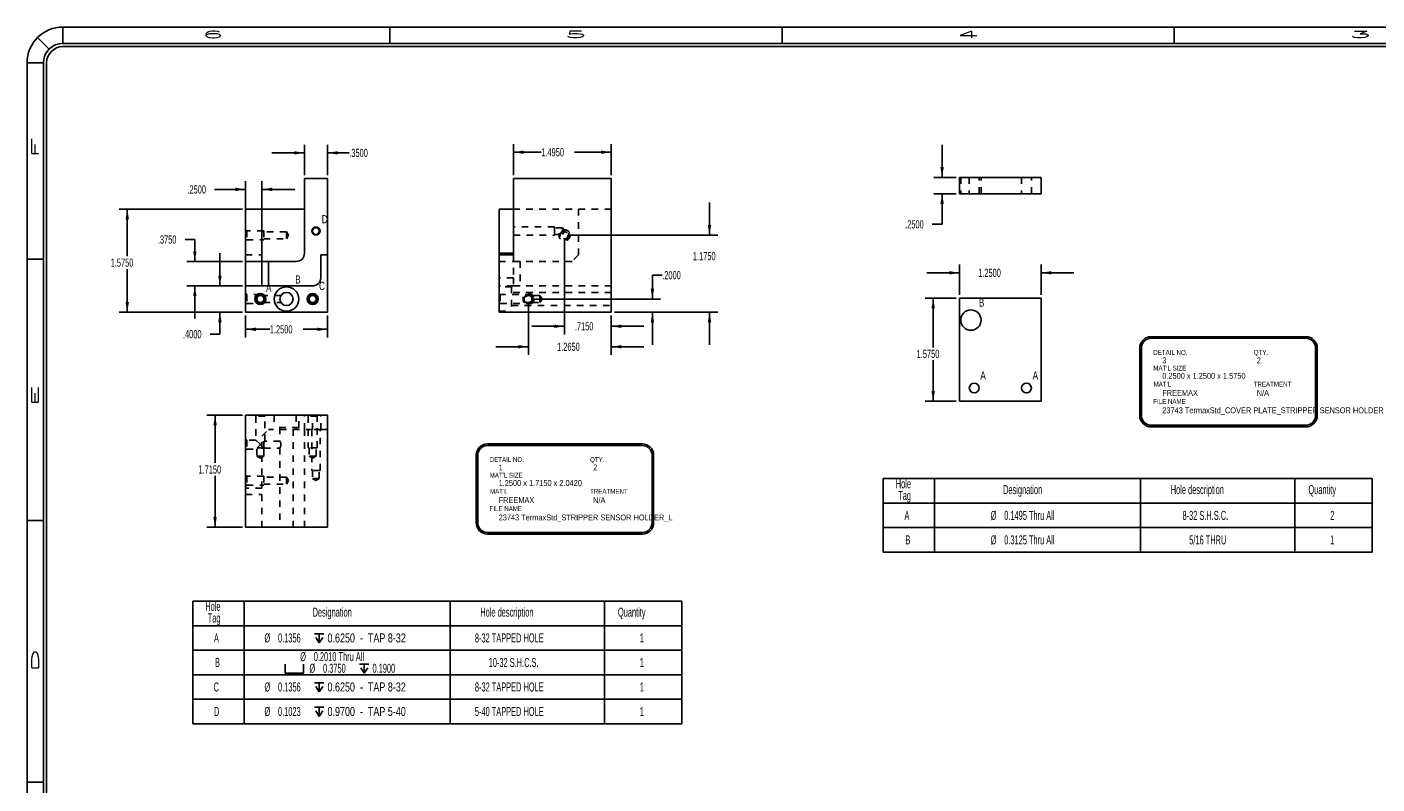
# Model space of a CAD drawing. Header units: inches. Extents: x 1802 to 2468, y -208 to -72.
# Tile 292 of 595: x 2105 to 2126, y -146 to -135. Entities that reach past the tile are written whole.
import ezdxf

# ---------------------------------------------------------------- set-up
doc = ezdxf.new("R2010")
doc.units = ezdxf.units.IN
doc.header["$LTSCALE"] = 0.5
doc.header["$MEASUREMENT"] = 0
doc.linetypes.add('HIDDEN', pattern=[0.225, 0.15, -0.075])
for name, color, linetype in [('SID-M-D', 42, 'Continuous'), ('SID-M-H', 4, 'HIDDEN'), ('SID-M-M', 233, 'Continuous'), ('SID-M-S', 105, 'Continuous')]:
    doc.layers.add(name, color=color, linetype=linetype)
doc.styles.add('R', font='ROMAND.SHX')
doc.styles.add('SLDTEXTSTYLE0', font='TXT', dxfattribs={"width": 0.595745})
doc.styles.add('SLDTEXTSTYLE1', font='TXT', dxfattribs={"width": 0.744681})

# ---------------------------------------------------------------- blocks, each defined once
blk = doc.blocks.new('SW_SYMBOL_HOLE_DEPTH')
at = {"layer": 'SID-M-D', "color": 0}
for p, q in [((0, 34.4), (31.5, 34.4)), ((3.9, 21.9), (15.7, 3)), ((15.7, 34.4), (15.7, 3)), ((27.6, 21.9), (15.7, 3))]:
    blk.add_line(p, q, dxfattribs=at)
blk = doc.blocks.new('SW_SYMBOL_HOLE_SPOT')
at = {"layer": 'SID-M-D', "color": 0}
for p, q in [((0, 34.4), (0, 3)), ((0, 3), (63, 3)), ((63, 3), (63, 34.4))]:
    blk.add_line(p, q, dxfattribs=at)
blk = doc.blocks.new('*U9')
at = {"layer": 'SID-M-S'}
for p, q in [((0, 22.55), (-34, 22.55)), ((-34, 22.3), (-34, 22.55)), ((-29, 22.55), (-29, 22.3)), ((-23, 22.55), (-23, 22.3)), ((-17, 22.55), (-17, 22.3)), ((-34.212, 22.212), (-34.389, 22.389)), ((0, 22.3), (-34, 22.3)), ((0, 22.25), (-34, 22.25)), ((-34.3, 22), (-34.55, 22)), ((-34.55, 22), (-34.55, 0)), ((-34.3, 22), (-34.3, 0)), ((-34.25, 22), (-34.25, 0)), ((-34.55, 19), (-34.3, 19)), ((-34.55, 15), (-34.3, 15)), ((-34.55, 11), (-34.3, 11))]:
    blk.add_line(p, q, dxfattribs=at)
for radius in [0.55, 0.3, 0.25]:
    blk.add_arc((-34, 22), radius, 90, 180, dxfattribs=at)
at = {"layer": 'SID-M-D', "style": 'R', "width": 4}
for s, p in [('6', (-31.882, 22.386)), ('5', (-26.327, 22.386)), ('4', (-20.327, 22.386)), ('3', (-14.327, 22.386))]:
    blk.add_text(s, height=0.1, dxfattribs=at).set_placement(p)
for s, p in [('F', (-34.374, 20.547)), ('E', (-34.374, 16.743)), ('D', (-34.374, 12.681))]:
    blk.add_text(s, height=0.1, rotation=90, dxfattribs=at).set_placement(p)

msp = doc.modelspace()

# ---------------------------------------------------------------- linework, layer by layer
at = {"layer": 'SID-M-D'}
for p, q in [((2109.64234, -136.47219), (2109.14234, -136.47219)), ((2109.64234, -136.81589), (2109.64234, -136.34719)), ((2109.99234, -136.81589), (2109.99234, -136.34719)), ((2109.99234, -136.47219), (2110.32747, -136.47219)), ((2112.83972, -136.81589), (2112.83972, -136.33712)), ((2112.83972, -136.46212), (2113.26483, -136.46212)), ((2114.33472, -136.46212), (2113.77281, -136.46212)), ((2114.33472, -136.81589), (2114.33472, -136.33712)), ((2119.39655, -136.84687), (2119.39655, -136.34687)), ((2108.74234, -138.57289), (2108.74234, -136.90617)), ((2108.99234, -137.98289), (2108.99234, -136.90617)), ((2119.61174, -136.84687), (2119.27155, -136.84687)), ((2108.74234, -137.03117), (2108.26673, -137.03117)), ((2108.99234, -137.03117), (2109.49234, -137.03117)), ((2119.61174, -137.09687), (2119.27155, -137.09687)), ((2119.39655, -137.5651), (2119.39655, -137.09687)), ((2115.83798, -137.73289), (2115.83798, -137.23289)), ((2108.69234, -137.33289), (2106.80631, -137.33289)), ((2106.93131, -137.33289), (2106.93131, -138.05213)), ((2113.66972, -137.73289), (2115.96298, -137.73289)), ((2119.24655, -137.5651), (2119.39655, -137.5651)), ((2107.81513, -137.79807), (2107.96513, -137.79807)), ((2107.96513, -137.79807), (2107.96513, -138.13289)), ((2113.61972, -137.78289), (2113.61972, -139.24927)), ((2108.69234, -138.13289), (2107.84013, -138.13289)), ((2108.34864, -138.50789), (2108.34864, -138.00789)), ((2106.93131, -138.90789), (2106.93131, -138.25057)), ((2115.11464, -138.34284), (2114.96464, -138.34284)), ((2114.96464, -138.34284), (2114.96464, -138.70789)), ((2119.66174, -138.30727), (2119.16174, -138.30727)), ((2119.66174, -138.64492), (2119.66174, -138.18227)), ((2120.91174, -138.64492), (2120.91174, -138.18227)), ((2120.91174, -138.30727), (2121.41174, -138.30727)), ((2108.69234, -138.50789), (2107.84013, -138.50789)), ((2107.96513, -138.50789), (2107.96513, -139.00789)), ((2108.69234, -138.50789), (2108.22364, -138.50789)), ((2113.06972, -138.75789), (2113.06972, -139.56294)), ((2113.11972, -138.70789), (2115.08964, -138.70789)), ((2119.61174, -138.69492), (2119.13518, -138.69492)), ((2119.26018, -138.69492), (2119.26018, -139.44727)), ((2108.69234, -138.90789), (2106.80631, -138.90789)), ((2108.69234, -138.90789), (2108.22364, -138.90789)), ((2108.34864, -139.24531), (2108.34864, -138.90789)), ((2108.74234, -138.95789), (2108.74234, -139.29567)), ((2109.99234, -138.95789), (2109.99234, -139.29567)), ((2114.33472, -138.95789), (2114.33472, -139.56294)), ((2114.33472, -138.95789), (2114.33472, -139.24927)), ((2114.38472, -138.90789), (2115.08964, -138.90789)), ((2114.38472, -138.90789), (2115.96298, -138.90789)), ((2114.96464, -138.90789), (2114.96464, -139.40789)), ((2115.83798, -138.90789), (2115.83798, -139.40789)), ((2108.74234, -139.17067), (2109.11172, -139.17067)), ((2109.99234, -139.17067), (2109.61971, -139.17067)), ((2113.61972, -139.12427), (2113.11972, -139.12427)), ((2114.33472, -139.12427), (2114.83472, -139.12427)), ((2108.19864, -139.24531), (2108.34864, -139.24531)), ((2113.06972, -139.43794), (2112.56972, -139.43794)), ((2114.33472, -139.43794), (2114.83472, -139.43794)), ((2119.26018, -140.26992), (2119.26018, -139.64571)), ((2119.61174, -140.26992), (2119.13518, -140.26992)), ((2108.69234, -140.48466), (2108.14949, -140.48466)), ((2108.27449, -140.48466), (2108.27449, -141.21585)), ((2108.27449, -142.19966), (2108.27449, -141.41428)), ((2108.69234, -142.19966), (2108.14949, -142.19966))]:
    msp.add_line(p, q, dxfattribs=at)
at = {"layer": 'SID-M-D', "color": 0}
for p, q in [((2118.49478, -141.45542), (2118.49478, -141.83042)), ((2118.49478, -141.45542), (2119.28218, -141.45542)), ((2119.28218, -141.45542), (2119.28218, -141.83042)), ((2119.28218, -141.45542), (2122.43179, -141.45542)), ((2122.43179, -141.45542), (2122.43179, -141.83042)), ((2122.43179, -141.45542), (2124.79399, -141.45542)), ((2124.79399, -141.45542), (2124.79399, -141.83042)), ((2124.79399, -141.45542), (2125.97509, -141.45542)), ((2125.97509, -141.45542), (2125.97509, -141.83042)), ((2118.49478, -141.83042), (2119.28218, -141.83042)), ((2118.49478, -141.83042), (2118.49478, -142.20542)), ((2119.28218, -141.83042), (2122.43179, -141.83042)), ((2119.28218, -141.83042), (2119.28218, -142.20542)), ((2122.43179, -141.83042), (2124.79399, -141.83042)), ((2122.43179, -141.83042), (2122.43179, -142.20542)), ((2124.79399, -141.83042), (2125.97509, -141.83042)), ((2124.79399, -141.83042), (2124.79399, -142.20542)), ((2125.97509, -141.83042), (2125.97509, -142.20542)), ((2118.49478, -142.20542), (2118.49478, -142.58042)), ((2118.49478, -142.20542), (2119.28218, -142.20542)), ((2119.28218, -142.20542), (2119.28218, -142.58042)), ((2119.28218, -142.20542), (2122.43179, -142.20542)), ((2122.43179, -142.20542), (2122.43179, -142.58042)), ((2122.43179, -142.20542), (2124.79399, -142.20542)), ((2124.79399, -142.20542), (2124.79399, -142.58042)), ((2124.79399, -142.20542), (2125.97509, -142.20542)), ((2125.97509, -142.20542), (2125.97509, -142.58042)), ((2118.49478, -142.58042), (2119.28218, -142.58042)), ((2119.28218, -142.58042), (2122.43179, -142.58042)), ((2122.43179, -142.58042), (2124.79399, -142.58042)), ((2124.79399, -142.58042), (2125.97509, -142.58042)), ((2107.93253, -143.33045), (2107.93253, -143.70545)), ((2107.93253, -143.33045), (2108.71994, -143.33045)), ((2108.71994, -143.33045), (2108.71994, -143.70545)), ((2108.71994, -143.33045), (2111.86954, -143.33045)), ((2111.86954, -143.33045), (2111.86954, -143.70545)), ((2111.86954, -143.33045), (2114.23175, -143.33045)), ((2114.23175, -143.33045), (2114.23175, -143.70545)), ((2114.23175, -143.33045), (2115.41285, -143.33045)), ((2115.41285, -143.33045), (2115.41285, -143.70545)), ((2107.93253, -143.70545), (2108.71994, -143.70545)), ((2107.93253, -143.70545), (2107.93253, -144.08045)), ((2108.71994, -143.70545), (2111.86954, -143.70545)), ((2108.71994, -143.70545), (2108.71994, -144.08045)), ((2111.86954, -143.70545), (2114.23175, -143.70545)), ((2111.86954, -143.70545), (2111.86954, -144.08045)), ((2114.23175, -143.70545), (2115.41285, -143.70545)), ((2114.23175, -143.70545), (2114.23175, -144.08045)), ((2115.41285, -143.70545), (2115.41285, -144.08045)), ((2107.93253, -144.08045), (2107.93253, -144.45545)), ((2107.93253, -144.08045), (2108.71994, -144.08045)), ((2108.71994, -144.08045), (2108.71994, -144.45545)), ((2108.71994, -144.08045), (2111.86954, -144.08045)), ((2111.86954, -144.08045), (2111.86954, -144.45545)), ((2111.86954, -144.08045), (2114.23175, -144.08045)), ((2114.23175, -144.08045), (2114.23175, -144.45545)), ((2114.23175, -144.08045), (2115.41285, -144.08045)), ((2115.41285, -144.08045), (2115.41285, -144.45545)), ((2107.93253, -144.45545), (2107.93253, -144.83045)), ((2107.93253, -144.45545), (2108.71994, -144.45545)), ((2108.71994, -144.45545), (2108.71994, -144.83045)), ((2108.71994, -144.45545), (2111.86954, -144.45545)), ((2111.86954, -144.45545), (2111.86954, -144.83045)), ((2111.86954, -144.45545), (2114.23175, -144.45545)), ((2114.23175, -144.45545), (2114.23175, -144.83045)), ((2114.23175, -144.45545), (2115.41285, -144.45545)), ((2115.41285, -144.45545), (2115.41285, -144.83045)), ((2107.93253, -144.83045), (2107.93253, -145.20545)), ((2107.93253, -144.83045), (2108.71994, -144.83045)), ((2108.71994, -144.83045), (2108.71994, -145.20545)), ((2108.71994, -144.83045), (2111.86954, -144.83045)), ((2111.86954, -144.83045), (2111.86954, -145.20545)), ((2111.86954, -144.83045), (2114.23175, -144.83045)), ((2114.23175, -144.83045), (2114.23175, -145.20545)), ((2114.23175, -144.83045), (2115.41285, -144.83045)), ((2115.41285, -144.83045), (2115.41285, -145.20545)), ((2107.93253, -145.20545), (2108.71994, -145.20545)), ((2108.71994, -145.20545), (2111.86954, -145.20545)), ((2111.86954, -145.20545), (2114.23175, -145.20545)), ((2114.23175, -145.20545), (2115.41285, -145.20545))]:
    msp.add_line(p, q, dxfattribs=at)
at = {"layer": 'SID-M-D'}
for points in [[(2109.64234, -136.47219), (2109.48634, -136.44619), (2109.48634, -136.49819)], [(2109.99234, -136.47219), (2110.14834, -136.49819), (2110.14834, -136.44619)], [(2112.83972, -136.46212), (2112.99572, -136.48812), (2112.99572, -136.43612)], [(2114.33472, -136.46212), (2114.17872, -136.43612), (2114.17872, -136.48812)], [(2119.39655, -136.84687), (2119.42255, -136.69087), (2119.37055, -136.69087)], [(2108.74234, -137.03117), (2108.58634, -137.00517), (2108.58634, -137.05717)], [(2108.99234, -137.03117), (2109.14834, -137.05717), (2109.14834, -137.00517)], [(2119.39655, -137.09687), (2119.37055, -137.25287), (2119.42255, -137.25287)], [(2106.93131, -137.33289), (2106.90531, -137.48889), (2106.95731, -137.48889)], [(2115.83798, -137.73289), (2115.86398, -137.57689), (2115.81198, -137.57689)], [(2107.96513, -138.13289), (2107.99113, -137.97689), (2107.93913, -137.97689)], [(2108.34864, -138.50789), (2108.37464, -138.35189), (2108.32264, -138.35189)], [(2119.66174, -138.30727), (2119.50574, -138.28127), (2119.50574, -138.33327)], [(2120.91174, -138.30727), (2121.06774, -138.33327), (2121.06774, -138.28127)], [(2107.96513, -138.50789), (2107.93913, -138.66389), (2107.99113, -138.66389)], [(2114.96464, -138.70789), (2114.99064, -138.55189), (2114.93864, -138.55189)], [(2106.93131, -138.90789), (2106.95731, -138.75189), (2106.90531, -138.75189)], [(2119.26018, -138.69492), (2119.23418, -138.85092), (2119.28618, -138.85092)], [(2108.34864, -138.90789), (2108.32264, -139.06389), (2108.37464, -139.06389)], [(2114.96464, -138.90789), (2114.93864, -139.06389), (2114.99064, -139.06389)], [(2115.83798, -138.90789), (2115.81198, -139.06389), (2115.86398, -139.06389)], [(2108.74234, -139.17067), (2108.89834, -139.19667), (2108.89834, -139.14467)], [(2109.99234, -139.17067), (2109.83634, -139.14467), (2109.83634, -139.19667)], [(2113.61972, -139.12427), (2113.46372, -139.09827), (2113.46372, -139.15027)], [(2114.33472, -139.12427), (2114.49072, -139.15027), (2114.49072, -139.09827)], [(2113.06972, -139.43794), (2112.91372, -139.41194), (2112.91372, -139.46394)], [(2114.33472, -139.43794), (2114.49072, -139.46394), (2114.49072, -139.41194)], [(2119.26018, -140.26992), (2119.28618, -140.11392), (2119.23418, -140.11392)], [(2108.27449, -140.48466), (2108.24849, -140.64066), (2108.30049, -140.64066)], [(2108.27449, -142.19966), (2108.30049, -142.04366), (2108.24849, -142.04366)]]:
    msp.add_solid(points, dxfattribs=at)
at = {"layer": 'SID-M-H'}
for p, q in [((2119.68049, -136.84687), (2119.68049, -137.09687)), ((2119.81199, -136.84687), (2119.81199, -137.09687)), ((2119.96149, -137.09687), (2119.96149, -136.84687)), ((2119.99299, -137.09687), (2119.99299, -136.84687)), ((2120.61199, -136.84687), (2120.61199, -137.09687)), ((2120.76149, -137.09687), (2120.76149, -136.84687)), ((2108.99234, -138.03289), (2108.99234, -137.33289)), ((2114.33472, -137.33289), (2112.83972, -137.33289)), ((2113.83472, -138.03289), (2113.83472, -137.33289)), ((2108.75834, -137.66389), (2108.74234, -137.64789)), ((2108.75834, -137.66389), (2108.75834, -137.80189)), ((2109.01834, -137.66389), (2108.75834, -137.66389)), ((2109.01834, -137.66389), (2109.01834, -137.80189)), ((2109.36734, -137.67964), (2109.01834, -137.67964)), ((2109.36734, -137.67964), (2109.36734, -137.78614)), ((2109.39933, -137.73289), (2109.36734, -137.67964)), ((2109.36734, -137.78614), (2109.39933, -137.73289)), ((2113.46472, -137.60579), (2112.83972, -137.60579)), ((2112.83972, -137.73079), (2113.46472, -137.73079)), ((2113.46472, -137.60579), (2113.46472, -137.73079)), ((2113.58972, -137.61754), (2113.46472, -137.61754)), ((2113.46472, -137.71904), (2113.58972, -137.71904)), ((2113.58972, -137.61754), (2113.58972, -137.71904)), ((2113.62021, -137.66829), (2113.58972, -137.61754)), ((2113.58972, -137.71904), (2113.62021, -137.66829)), ((2108.74234, -137.81789), (2108.75834, -137.80189)), ((2108.75834, -137.80189), (2109.01834, -137.80189)), ((2109.01834, -137.78614), (2109.36734, -137.78614)), ((2108.74234, -138.03289), (2108.99234, -138.03289)), ((2108.99234, -138.03289), (2108.99234, -138.13289)), ((2112.61972, -138.13289), (2112.83972, -138.13289)), ((2112.83972, -138.03289), (2112.83972, -138.38289)), ((2112.83972, -138.13289), (2112.93972, -138.13289)), ((2112.93972, -138.13289), (2112.93972, -138.50789)), ((2113.73472, -138.13289), (2112.93972, -138.13289)), ((2113.83472, -138.03289), (2113.73472, -138.13289)), ((2112.83972, -138.38289), (2112.61972, -138.38289)), ((2112.83972, -138.50789), (2112.61972, -138.50789)), ((2112.80972, -138.52039), (2112.61972, -138.52039)), ((2112.80972, -138.52039), (2112.80972, -138.89539)), ((2112.83972, -138.38289), (2112.83972, -138.50789)), ((2112.93972, -138.50789), (2112.83972, -138.50789)), ((2114.33472, -138.50789), (2112.93972, -138.50789)), ((2108.75834, -138.63889), (2108.74234, -138.62289)), ((2108.74234, -138.79289), (2108.75834, -138.77689)), ((2108.75834, -138.63889), (2108.75834, -138.77689)), ((2108.96734, -138.63889), (2108.75834, -138.63889)), ((2108.75834, -138.77689), (2108.96734, -138.77689)), ((2109.01834, -138.63889), (2108.96734, -138.63889)), ((2108.96734, -138.77689), (2109.01834, -138.77689)), ((2109.01834, -138.63889), (2109.01834, -138.66141)), ((2109.28184, -138.65464), (2109.01834, -138.65464)), ((2109.01834, -138.75437), (2109.01834, -138.77689)), ((2109.01834, -138.76114), (2109.28169, -138.76114)), ((2112.63572, -138.63889), (2112.61972, -138.62289)), ((2112.61972, -138.79289), (2112.63572, -138.77689)), ((2112.63572, -138.63889), (2112.63572, -138.77689)), ((2113.11972, -138.63889), (2112.63572, -138.63889)), ((2112.63572, -138.77689), (2113.11972, -138.77689)), ((2114.33472, -138.60739), (2112.80972, -138.60739)), ((2113.04373, -138.66141), (2113.01872, -138.66141)), ((2113.01872, -138.75437), (2113.04373, -138.75437)), ((2113.11972, -138.66141), (2113.09571, -138.66141)), ((2113.09571, -138.75437), (2113.11972, -138.75437)), ((2113.11972, -138.63889), (2113.11972, -138.77689)), ((2113.24472, -138.65464), (2113.11972, -138.65464)), ((2113.11972, -138.66034), (2113.12414, -138.6661)), ((2113.11972, -138.76114), (2113.24472, -138.76114)), ((2113.137, -138.69257), (2113.12072, -138.69257)), ((2113.12072, -138.72321), (2113.137, -138.72321)), ((2113.13872, -138.70789), (2113.13869, -138.70571)), ((2113.13869, -138.70984), (2113.13872, -138.70789)), ((2113.24472, -138.65464), (2113.24472, -138.76114)), ((2113.27672, -138.70789), (2113.24472, -138.65464)), ((2113.24472, -138.76114), (2113.27672, -138.70789)), ((2112.61972, -138.89539), (2112.80972, -138.89539)), ((2112.80972, -138.80839), (2114.33472, -138.80839)), ((2108.88234, -140.48466), (2108.89834, -140.50066)), ((2109.03634, -140.50066), (2108.89834, -140.50066)), ((2108.89834, -140.50066), (2108.89834, -140.86566)), ((2109.03634, -140.50066), (2109.05234, -140.48466)), ((2109.03634, -140.88191), (2109.03634, -140.50066)), ((2109.17984, -140.48466), (2109.17984, -140.67466)), ((2109.51734, -140.48466), (2109.51734, -140.70466)), ((2109.55484, -140.67466), (2109.55484, -140.48466)), ((2109.64234, -140.70466), (2109.64234, -140.48466)), ((2109.68234, -140.48466), (2109.69834, -140.50066)), ((2109.83634, -140.50066), (2109.69834, -140.50066)), ((2109.69834, -140.50066), (2109.69834, -140.98466)), ((2109.76734, -140.70466), (2109.76734, -140.48466)), ((2109.83634, -140.50066), (2109.85234, -140.48466)), ((2109.83634, -140.98466), (2109.83634, -140.50066)), ((2109.89234, -140.70466), (2109.89234, -140.48466)), ((2108.99234, -140.80466), (2109.09234, -140.70466)), ((2108.99234, -142.19966), (2108.99234, -140.80466)), ((2109.76734, -140.70466), (2109.09234, -140.70466)), ((2109.55484, -140.67466), (2109.17984, -140.67466)), ((2109.26684, -140.67466), (2109.26684, -140.8816)), ((2109.46784, -142.19966), (2109.46784, -140.67466)), ((2109.64234, -142.19966), (2109.64234, -140.70466)), ((2109.75484, -140.70466), (2109.75484, -141.32966)), ((2109.89234, -140.70466), (2109.76734, -140.70466)), ((2109.87984, -141.32966), (2109.87984, -140.70466)), ((2109.99234, -140.70466), (2109.89234, -140.70466)), ((2108.75834, -140.86566), (2108.74234, -140.84966)), ((2108.74234, -141.01966), (2108.75834, -141.00366)), ((2108.75834, -140.86566), (2108.75834, -141.00366)), ((2108.89834, -140.86566), (2108.75834, -140.86566)), ((2108.75834, -141.00366), (2108.91453, -141.00366)), ((2108.89834, -140.86566), (2108.96734, -140.93466)), ((2108.91409, -141.00332), (2108.91409, -141.10966)), ((2108.96734, -140.93466), (2108.91734, -140.98466)), ((2109.01734, -140.98466), (2108.91734, -140.98466)), ((2108.96734, -140.93466), (2109.01834, -140.88366)), ((2109.01734, -140.98466), (2108.96734, -140.93466)), ((2109.01834, -140.88366), (2109.01834, -141.00194)), ((2109.03386, -140.98466), (2109.01834, -140.98466)), ((2109.02059, -140.98791), (2109.01834, -140.98566)), ((2109.02059, -141.10966), (2109.02059, -140.98791)), ((2109.02059, -140.98791), (2109.26684, -140.98791)), ((2109.26694, -140.88141), (2109.03596, -140.88141)), ((2109.26684, -140.98791), (2109.26684, -142.19966)), ((2109.83634, -140.98466), (2109.69834, -140.98466)), ((2109.71409, -140.98466), (2109.71409, -141.10966)), ((2109.82059, -141.10966), (2109.82059, -140.98466)), ((2109.02059, -141.10966), (2108.91409, -141.10966)), ((2108.91409, -141.10966), (2108.96734, -141.14166)), ((2108.96734, -141.14166), (2109.02059, -141.10966)), ((2109.82059, -141.10966), (2109.71409, -141.10966)), ((2109.71409, -141.10966), (2109.76734, -141.14166)), ((2109.76734, -141.14166), (2109.82059, -141.10966)), ((2108.75834, -141.41566), (2108.74234, -141.39966)), ((2108.75834, -141.41566), (2108.75834, -141.55366)), ((2109.01834, -141.41566), (2108.75834, -141.41566)), ((2109.01834, -141.41566), (2109.01834, -141.55366)), ((2109.36734, -141.43141), (2109.01834, -141.43141)), ((2109.36734, -141.43141), (2109.36734, -141.53791)), ((2109.39933, -141.48466), (2109.36734, -141.43141)), ((2109.87984, -141.32966), (2109.75484, -141.32966)), ((2109.76659, -141.32966), (2109.76659, -141.45466)), ((2109.86809, -141.45466), (2109.76659, -141.45466)), ((2109.76659, -141.45466), (2109.81734, -141.48516)), ((2109.81734, -141.48516), (2109.86809, -141.45466)), ((2109.86809, -141.45466), (2109.86809, -141.32966)), ((2108.74234, -141.56966), (2108.75834, -141.55366)), ((2108.99234, -141.59966), (2108.74234, -141.59966)), ((2108.75834, -141.55366), (2109.01834, -141.55366)), ((2109.01834, -141.53791), (2109.36734, -141.53791)), ((2109.36734, -141.53791), (2109.39933, -141.48466)), ((2108.74234, -141.69966), (2108.99234, -141.69966))]:
    msp.add_line(p, q, dxfattribs=at)
for centre, radius in [((2113.61972, -137.73289), 0.085), ((2113.61972, -137.73289), 0.069), ((2113.61972, -137.73289), 0.05325), ((2113.06972, -138.70789), 0.085)]:
    msp.add_circle(centre, radius, dxfattribs=at)
for centre, radius, start, end in [((2113.06972, -138.70789), 0.069, 137.657395, 222.342605), ((2113.06972, -138.70789), 0.069, 12.824344, 137.657395), ((2113.06972, -138.70789), 0.069, 222.342605, 347.175656), ((2113.06972, -138.70789), 0.05325, 339.878818, 343.28485), ((2113.06972, -138.70789), 0.05325, 356.132094, 16.71515), ((2113.06972, -138.70789), 0.05325, 343.28485, 348.575647), ((2109.17533, -140.93467), 0.10587, 329.809549, 30.083369)]:
    msp.add_arc(centre, radius, start, end, dxfattribs=at)
for points, knots in [([(2113.12297, -138.70789), (2113.12297, -138.7043), (2113.12261, -138.70078), (2113.12122, -138.69389), (2113.12016, -138.69047), (2113.11611, -138.68083), (2113.11217, -138.67503), (2113.10254, -138.66541), (2113.09676, -138.6615), (2113.08721, -138.65748), (2113.08381, -138.65642), (2113.07692, -138.65501), (2113.07342, -138.65465), (2113.06277, -138.65462), (2113.05566, -138.65606), (2113.04279, -138.66143), (2113.037, -138.66533), (2113.02735, -138.67493), (2113.02339, -138.68075), (2113.01798, -138.6935), (2113.0165, -138.70062), (2113.01646, -138.71125), (2113.01681, -138.71486), (2113.01819, -138.72178), (2113.01922, -138.72515), (2113.02329, -138.73489), (2113.02721, -138.74068), (2113.03686, -138.75034), (2113.04265, -138.75426), (2113.05536, -138.75963), (2113.06248, -138.76112), (2113.07309, -138.76115), (2113.07669, -138.7608), (2113.08362, -138.75942), (2113.08697, -138.75839), (2113.09667, -138.75435), (2113.10245, -138.75045), (2113.10972, -138.74321), (2113.1119, -138.74058), (2113.11576, -138.73487), (2113.11744, -138.73178), (2113.12149, -138.72218), (2113.12297, -138.71507), (2113.12297, -138.70789)], [0, 0, 0, 0, 0.03125, 0.03125, 0.0625, 0.0625, 0.125, 0.125, 0.1875, 0.1875, 0.21875, 0.21875, 0.25, 0.25, 0.3125, 0.3125, 0.375, 0.375, 0.4375, 0.4375, 0.5, 0.5, 0.53125, 0.53125, 0.5625, 0.5625, 0.625, 0.625, 0.6875, 0.6875, 0.75, 0.75, 0.78125, 0.78125, 0.8125, 0.8125, 0.875, 0.875, 0.90625, 0.90625, 0.9375, 0.9375, 1, 1, 1, 1]), ([(2113.13241, -138.736), (2113.13209, -138.73694), (2113.12997, -138.74314), (2113.12491, -138.74954), (2113.12109, -138.75388), (2113.11972, -138.75544)], [0, 0, 0, 0, 0.10376235, 0.678429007, 1, 1, 1, 1]), ([(2113.13636, -138.72519), (2113.13726, -138.72103), (2113.13917, -138.71219), (2113.13879, -138.69984), (2113.13689, -138.69314), (2113.13626, -138.69094)], [0, 0, 0, 0, 0.3729976, 0.7938682, 1, 1, 1, 1]), ([(2108.94337, -140.98466), (2108.94059, -140.9861), (2108.93495, -140.98903), (2108.9279, -140.99361), (2108.92182, -140.99785), (2108.91682, -141.00156), (2108.91387, -141.00383), (2108.91441, -141.00342), (2108.91453, -141.00332)], [0, 0, 0, 0, 0.168973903, 0.342736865, 0.511742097, 0.687022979, 0.925775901, 1, 1, 1, 1]), ([(2109.01834, -141.00194), (2109.01723, -141.00111), (2109.01578, -141.00002), (2109.01228, -140.99746), (2109.01019, -140.99597), (2109.00328, -140.99128), (2108.99774, -140.98774), (2108.99131, -140.98466)], [0, 0, 0, 0, 0.25, 0.25, 0.5, 0.5, 1, 1, 1, 1]), ([(2109.01834, -140.90867), (2109.0198, -140.90599), (2109.02277, -140.90054), (2109.02705, -140.89411), (2109.03073, -140.88888), (2109.03411, -140.8843), (2109.03643, -140.88129), (2109.03606, -140.88178), (2109.03596, -140.88191)], [0, 0, 0, 0, 0.17522436, 0.35528738, 0.50391668, 0.65649727, 0.9075536, 1, 1, 1, 1]), ([(2109.03386, -140.98466), (2109.03214, -140.98237), (2109.0297, -140.97908), (2109.02416, -140.97089), (2109.02113, -140.96613), (2109.01834, -140.96065)], [0, 0, 0, 0, 0.5, 0.5, 1, 1, 1, 1])]:
    msp.add_open_spline(points, degree=3, knots=knots, dxfattribs=at)
at = {"layer": 'SID-M-M'}
for p, q in [((2122.59448, -139.28413), (2124.96046, -139.28413)), ((2122.59448, -139.30913), (2124.96046, -139.30913)), ((2122.41948, -139.45913), (2122.41948, -140.48966)), ((2122.44448, -139.45913), (2122.44448, -140.48966)), ((2125.11046, -139.45913), (2125.11046, -140.48966)), ((2125.13546, -139.45913), (2125.13546, -140.48966)), ((2122.59448, -140.63966), (2124.96046, -140.63966)), ((2122.59448, -140.66466), (2124.96046, -140.66466)), ((2112.44276, -140.92339), (2114.80875, -140.92339)), ((2112.44276, -140.94839), (2114.80875, -140.94839)), ((2112.26776, -141.09839), (2112.26776, -142.12891)), ((2112.29276, -141.09839), (2112.29276, -142.12891)), ((2114.95875, -141.09839), (2114.95875, -142.12891)), ((2114.98375, -141.09839), (2114.98375, -142.12891)), ((2112.44276, -142.27891), (2114.80875, -142.27891)), ((2112.44276, -142.30391), (2114.80875, -142.30391))]:
    msp.add_line(p, q, dxfattribs=at)
for centre, radius, start, end in [((2122.59448, -139.45913), 0.175, 90, 180), ((2122.59448, -139.45913), 0.15, 90, 180), ((2124.96046, -139.45913), 0.175, 0, 90), ((2124.96046, -139.45913), 0.15, 0, 90), ((2122.59448, -140.48966), 0.175, 180, 270), ((2122.59448, -140.48966), 0.15, 180, 270), ((2124.96046, -140.48966), 0.15, 270, 0), ((2124.96046, -140.48966), 0.175, 270, 0), ((2112.44276, -141.09839), 0.175, 90, 180), ((2112.44276, -141.09839), 0.15, 90, 180), ((2114.80875, -141.09839), 0.175, 0, 90), ((2114.80875, -141.09839), 0.15, 0, 90), ((2112.44276, -142.12891), 0.175, 180, 270), ((2112.44276, -142.12891), 0.15, 180, 270), ((2114.80875, -142.12891), 0.15, 270, 0), ((2114.80875, -142.12891), 0.175, 270, 0)]:
    msp.add_arc(centre, radius, start, end, dxfattribs=at)
at = {"layer": 'SID-M-S'}
for p, q in [((2109.64234, -137.33289), (2109.64234, -136.86589)), ((2109.64234, -136.86589), (2109.99234, -136.86589)), ((2109.99234, -136.86589), (2109.99234, -138.03289)), ((2112.83972, -136.86589), (2112.83972, -138.03289)), ((2114.33472, -136.86589), (2112.83972, -136.86589)), ((2114.33472, -136.86589), (2114.33472, -138.90789)), ((2119.66174, -136.84687), (2119.66174, -137.09687)), ((2119.66174, -136.84687), (2120.91174, -136.84687)), ((2120.91174, -136.84687), (2120.91174, -137.09687)), ((2119.66174, -137.09687), (2120.91174, -137.09687)), ((2109.64234, -137.33289), (2108.74234, -137.33289)), ((2108.74234, -137.33289), (2108.74234, -138.13289)), ((2109.64234, -138.00789), (2109.64234, -137.33289)), ((2112.61972, -138.00789), (2112.61972, -137.33289)), ((2112.83972, -137.33289), (2112.61972, -137.33289)), ((2108.74234, -138.13289), (2109.51734, -138.13289)), ((2108.99234, -138.13289), (2108.99234, -138.50789)), ((2109.09234, -138.50789), (2109.09234, -138.13289)), ((2109.89234, -138.03289), (2109.89234, -138.38289)), ((2109.99234, -138.03289), (2109.89234, -138.03289)), ((2109.99234, -138.03289), (2109.99234, -138.90789)), ((2112.61972, -138.00789), (2112.61972, -138.03289)), ((2112.83972, -138.00789), (2112.61972, -138.00789)), ((2112.83972, -138.03289), (2112.61972, -138.03289)), ((2112.61972, -138.03289), (2112.61972, -138.90789)), ((2109.76734, -138.50789), (2108.74234, -138.50789)), ((2108.74234, -138.50789), (2108.74234, -138.90789)), ((2108.94337, -138.66034), (2108.91734, -138.66034)), ((2108.91734, -138.75544), (2108.94337, -138.75544)), ((2109.01734, -138.66034), (2108.99131, -138.66034)), ((2108.99131, -138.75544), (2109.01734, -138.75544)), ((2109.01834, -138.68957), (2109.01834, -138.66141)), ((2109.01834, -138.69257), (2109.01834, -138.68957)), ((2109.03386, -138.68957), (2109.01834, -138.68957)), ((2109.01834, -138.72621), (2109.01834, -138.72321)), ((2109.01834, -138.72621), (2109.03386, -138.72621)), ((2109.01834, -138.75437), (2109.01834, -138.72621)), ((2119.66174, -138.69492), (2120.91174, -138.69492)), ((2119.66174, -140.26992), (2119.66174, -138.69492)), ((2120.91174, -138.69492), (2120.91174, -140.26992)), ((2109.99234, -138.90789), (2108.74234, -138.90789)), ((2114.33472, -138.90789), (2112.61972, -138.90789)), ((2120.91174, -140.26992), (2119.66174, -140.26992)), ((2108.74234, -140.48466), (2108.74234, -142.19966)), ((2109.99234, -140.48466), (2108.74234, -140.48466)), ((2109.99234, -142.19966), (2109.99234, -140.48466)), ((2108.74234, -142.19966), (2109.99234, -142.19966))]:
    msp.add_line(p, q, dxfattribs=at)
for centre, radius in [((2109.81734, -137.66829), 0.0625), ((2109.81734, -137.66829), 0.05075), ((2109.36734, -138.70789), 0.1875), ((2108.96734, -138.70789), 0.085), ((2108.96734, -138.70789), 0.069), ((2109.36734, -138.70789), 0.1005), ((2109.76734, -138.70789), 0.085), ((2109.76734, -138.70789), 0.069), ((2109.76734, -138.70789), 0.05325), ((2119.83674, -139.03032), 0.15625), ((2119.88674, -140.06992), 0.07475), ((2120.68674, -140.06992), 0.07475)]:
    msp.add_circle(centre, radius, dxfattribs=at)
for centre, radius, start, end in [((2109.51734, -138.00789), 0.125, 270, 0), ((2109.76734, -138.38289), 0.125, 270, 0), ((2108.96734, -138.70789), 0.05325, 63.247239, 116.752761), ((2108.96734, -138.70789), 0.05325, 243.247239, 296.752761), ((2108.96734, -138.70789), 0.05325, 343.28485, 16.71515)]:
    msp.add_arc(centre, radius, start, end, dxfattribs=at)
for points, knots in [([(2108.94337, -138.75544), (2108.93907, -138.75328), (2108.93524, -138.75064), (2108.92827, -138.74438), (2108.92514, -138.74072), (2108.91996, -138.73266), (2108.91782, -138.72812), (2108.91489, -138.7184), (2108.9141, -138.71319), (2108.91408, -138.70282), (2108.91485, -138.69761), (2108.91773, -138.68788), (2108.91986, -138.68329), (2108.92508, -138.67513), (2108.92821, -138.67147), (2108.93519, -138.66518), (2108.93907, -138.66251), (2108.94337, -138.66034)], [0, 0, 0, 0, 0.125, 0.125, 0.25, 0.25, 0.375, 0.375, 0.5, 0.5, 0.625, 0.625, 0.75, 0.75, 0.875, 0.875, 1, 1, 1, 1]), ([(2108.99131, -138.66034), (2108.99776, -138.66359), (2109.00325, -138.66792), (2109.01019, -138.67608), (2109.01223, -138.67902), (2109.01575, -138.68541), (2109.01723, -138.68889), (2109.01834, -138.69257)], [0, 0, 0, 0, 0.5, 0.5, 0.75, 0.75, 1, 1, 1, 1]), ([(2109.01834, -138.72321), (2109.01723, -138.72688), (2109.01578, -138.73029), (2109.01228, -138.73669), (2109.01019, -138.7397), (2109.00328, -138.74782), (2108.99774, -138.7522), (2108.99131, -138.75544)], [0, 0, 0, 0, 0.25, 0.25, 0.5, 0.5, 1, 1, 1, 1])]:
    msp.add_open_spline(points, degree=3, knots=knots, dxfattribs=at)

# ---------------------------------------------------------------- block references
at = {"layer": 'SID-M-D'}
msp.add_blockref('*U9', (2139.94756, -157.09685), dxfattribs=at)
at = {"layer": 'SID-M-D', "color": 0, "xscale": 0.004470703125, "yscale": 0.004470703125, "zscale": 0.004470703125}
for name, p in [('SW_SYMBOL_HOLE_DEPTH', (2109.79773, -143.98232)), ('SW_SYMBOL_HOLE_SPOT', (2109.34647, -144.4464)), ('SW_SYMBOL_HOLE_DEPTH', (2110.48614, -144.4464)), ('SW_SYMBOL_HOLE_DEPTH', (2109.79773, -144.73232)), ('SW_SYMBOL_HOLE_DEPTH', (2109.79773, -145.10732))]:
    msp.add_blockref(name, p, dxfattribs=at)

# ---------------------------------------------------------------- texts
at = {"layer": 'SID-M-D', "style": 'SLDTEXTSTYLE0', "width": 0.75}
for s, height, p in [('D', 0.125, (2109.90712, -137.54986)), ('B', 0.125, (2109.49987, -138.472)), ('A', 0.125, (2109.05396, -138.59815)), ('C', 0.125, (2109.86481, -138.56831)), ('B', 0.125, (2119.95858, -138.82379)), ('DETAIL NO.', 0.075, (2122.62736, -139.56193)), ('3', 0.09, (2122.7643, -139.69121)), ('QTY.', 0.075, (2124.1636, -139.56193)), ('2', 0.09, (2124.20933, -139.69121)), ("MAT'L SIZE", 0.075, (2122.62736, -139.80204)), ('A', 0.125, (2119.98071, -139.93997)), ('A', 0.125, (2120.78071, -139.93997)), ("MAT'L", 0.075, (2122.63199, -140.04821)), ('0.2500 x 1.2500 x 1.5750', 0.09, (2122.7643, -139.92801)), ('TREATMENT', 0.075, (2124.1636, -140.04821)), ('FREEMAX', 0.09, (2122.7643, -140.18925)), ('N/A', 0.09, (2124.20933, -140.19032)), ('FILE NAME', 0.075, (2122.62606, -140.31233)), ('23743 TermaxStd_COVER PLATE_STRIPPER SENSOR HOLDER', 0.09, (2122.7643, -140.45535)), ('DETAIL NO.', 0.075, (2112.47564, -141.20118)), ('1', 0.09, (2112.61258, -141.33046)), ('QTY.', 0.075, (2114.01188, -141.20118)), ('2', 0.09, (2114.05761, -141.33046)), ("MAT'L SIZE", 0.075, (2112.47564, -141.44129)), ("MAT'L", 0.075, (2112.48027, -141.68746)), ('1.2500 x 1.7150 x 2.0420', 0.09, (2112.61258, -141.56727)), ('TREATMENT', 0.075, (2114.01188, -141.68746)), ('FREEMAX', 0.09, (2112.61258, -141.82851)), ('N/A', 0.09, (2114.05761, -141.82958)), ('FILE NAME', 0.075, (2112.47435, -141.95159)), ('23743 TermaxStd_STRIPPER SENSOR HOLDER_L', 0.09, (2112.61258, -142.09461))]:
    msp.add_text(s, height=height, dxfattribs=at).set_placement(p)
at = {"layer": 'SID-M-D', "char_height": 0.125, "attachment_point": 1, "style": 'SLDTEXTSTYLE0'}
for s, insert in [('.3500', (2110.32747, -136.41027)), ('1.4950', (2113.26483, -136.4002)), ('.2500', (2107.8511, -136.96926)), ('.2500', (2118.83092, -137.50319)), ('.3750', (2107.39951, -137.73615)), ('1.5750', (2106.67732, -138.08944)), ('1.1750', (2115.58399, -137.98927)), ('.2000', (2115.11464, -138.28093)), ('1.2500', (2119.94749, -138.24536)), ('.4000', (2107.78301, -139.1834)), ('1.2500', (2109.11172, -139.10875)), ('.7150', (2113.77777, -139.06236)), ('1.2650', (2113.50596, -139.37603)), ('1.5750', (2119.00619, -139.48458)), ('1.7150', (2108.02049, -141.25315))]:
    msp.add_mtext(s, dxfattribs=dict(at, insert=insert))
at = {"layer": 'SID-M-D', "color": 0, "attachment_point": 1}
for s, insert, char_height, style in [('Hole', (2118.68743, -141.46529), 0.137795, 'SLDTEXTSTYLE0'), ('Tag', (2118.72475, -141.64347), 0.137795, 'SLDTEXTSTYLE0'), ('Designation', (2120.32867, -141.55438), 0.1377953, 'SLDTEXTSTYLE0'), ('Hole description', (2122.89425, -141.55438), 0.1377953, 'SLDTEXTSTYLE0'), ('Quantity', (2125.00006, -141.55438), 0.137795, 'SLDTEXTSTYLE0'), ('A', (2118.82054, -141.94876), 0.1378, 'SLDTEXTSTYLE0'), ('%%c', (2120.13884, -141.94876), 0.137795, 'SLDTEXTSTYLE0'), ('0.1495 Thru All', (2120.34665, -141.94876), 0.1377953, 'SLDTEXTSTYLE0'), ('8-32 S.H.S.C.', (2123.07348, -141.94876), 0.1377953, 'SLDTEXTSTYLE0'), ('2', (2125.33363, -141.94876), 0.1378, 'SLDTEXTSTYLE0'), ('B', (2118.83575, -142.32376), 0.1378, 'SLDTEXTSTYLE0'), ('%%c', (2120.13884, -142.32376), 0.137795, 'SLDTEXTSTYLE0'), ('0.3125 Thru All', (2120.34665, -142.32376), 0.1377953, 'SLDTEXTSTYLE0'), ('5/16 THRU', (2123.17663, -142.32376), 0.137795, 'SLDTEXTSTYLE0'), ('1', (2125.33363, -142.32376), 0.1378, 'SLDTEXTSTYLE0'), ('Hole', (2108.12519, -143.34032), 0.137795, 'SLDTEXTSTYLE0'), ('Tag', (2108.16251, -143.5185), 0.137795, 'SLDTEXTSTYLE0'), ('Designation', (2109.76643, -143.42941), 0.1377953, 'SLDTEXTSTYLE0'), ('Hole description', (2112.332, -143.42941), 0.1377953, 'SLDTEXTSTYLE0'), ('Quantity', (2114.43781, -143.42941), 0.137795, 'SLDTEXTSTYLE0'), ('A', (2108.25829, -143.8238), 0.1378, 'SLDTEXTSTYLE0'), ('%%c', (2109.02994, -143.8238), 0.137795, 'SLDTEXTSTYLE0'), ('0.1356', (2109.23775, -143.8238), 0.137795, 'SLDTEXTSTYLE0'), ('0.6250  -  TAP 8-32', (2109.99461, -143.8238), 0.1377953, 'SLDTEXTSTYLE1'), ('8-32 TAPPED HOLE', (2112.24885, -143.8238), 0.1377953, 'SLDTEXTSTYLE0'), ('1', (2114.77139, -143.8238), 0.1378, 'SLDTEXTSTYLE0'), ('%%c', (2109.57659, -144.10971), 0.137795, 'SLDTEXTSTYLE0'), ('0.2010 Thru All', (2109.7844, -144.10971), 0.1377953, 'SLDTEXTSTYLE0'), ('B', (2108.27351, -144.1988), 0.1378, 'SLDTEXTSTYLE0'), ('%%c', (2109.71835, -144.28789), 0.137795, 'SLDTEXTSTYLE0'), ('0.3750', (2109.92616, -144.28789), 0.137795, 'SLDTEXTSTYLE0'), ('0.1900', (2110.68302, -144.28789), 0.137795, 'SLDTEXTSTYLE0'), ('10-32 S.H.C.S.', (2112.46032, -144.1988), 0.1377953, 'SLDTEXTSTYLE0'), ('1', (2114.77139, -144.1988), 0.1378, 'SLDTEXTSTYLE0'), ('C', (2108.2516, -144.5738), 0.1378, 'SLDTEXTSTYLE0'), ('%%c', (2109.02994, -144.5738), 0.137795, 'SLDTEXTSTYLE0'), ('0.1356', (2109.23775, -144.5738), 0.137795, 'SLDTEXTSTYLE0'), ('0.6250  -  TAP 8-32', (2109.99461, -144.5738), 0.1377953, 'SLDTEXTSTYLE1'), ('8-32 TAPPED HOLE', (2112.24885, -144.5738), 0.1377953, 'SLDTEXTSTYLE0'), ('1', (2114.77139, -144.5738), 0.1378, 'SLDTEXTSTYLE0'), ('D', (2108.25791, -144.9488), 0.1378, 'SLDTEXTSTYLE0'), ('%%c', (2109.02994, -144.9488), 0.137795, 'SLDTEXTSTYLE0'), ('0.1023', (2109.23775, -144.9488), 0.137795, 'SLDTEXTSTYLE0'), ('0.9700  -  TAP 5-40', (2109.99461, -144.9488), 0.1377953, 'SLDTEXTSTYLE1'), ('5-40 TAPPED HOLE', (2112.24885, -144.9488), 0.1377953, 'SLDTEXTSTYLE0'), ('1', (2114.77139, -144.9488), 0.1378, 'SLDTEXTSTYLE0')]:
    msp.add_mtext(s, dxfattribs=dict(at, insert=insert, char_height=char_height, style=style))

doc.saveas('drawing.dxf')
